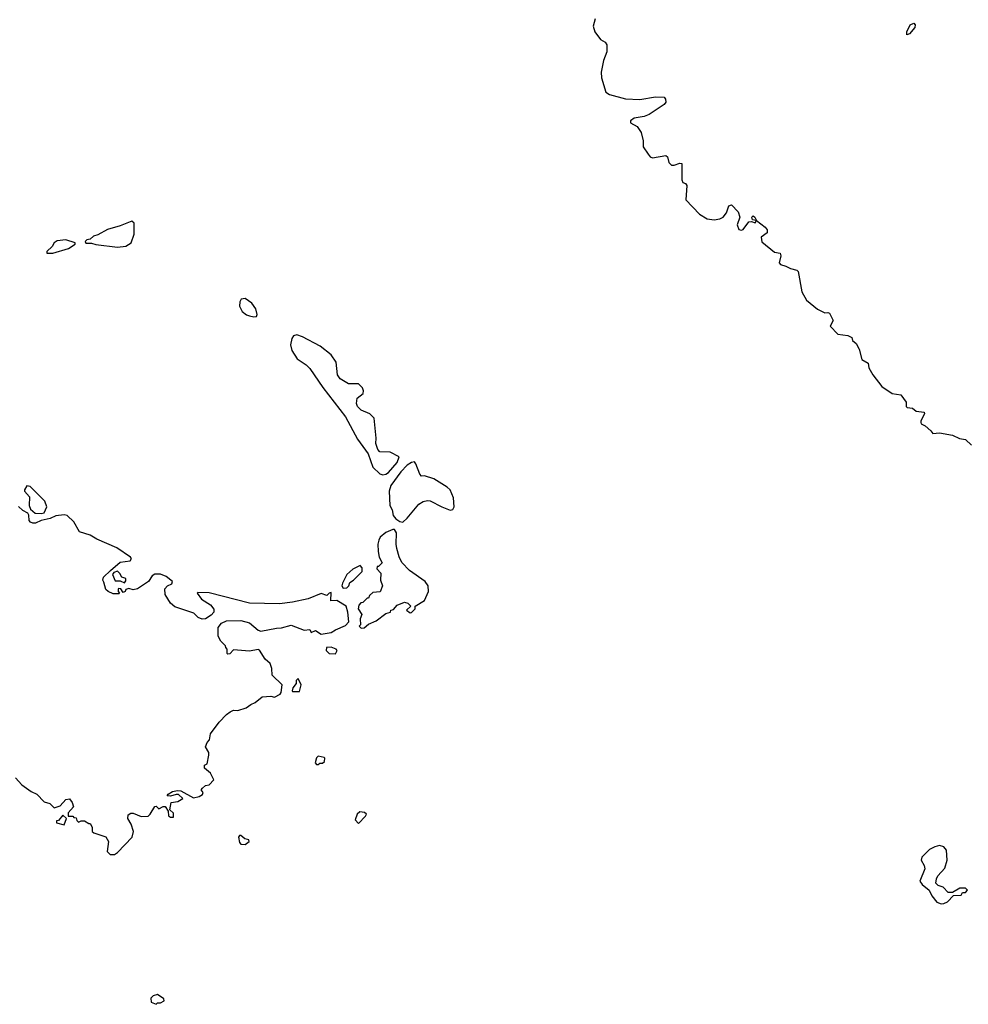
# Model space of a CAD drawing. Extents: x 2029662 to 2246637, y 225654 to 401419.
# Tile 315 of 349: x 2217174 to 2223785, y 267340 to 274200. Entities that reach past the tile are written whole.
import ezdxf

# ---------------------------------------------------------------- set-up
doc = ezdxf.new("R2010")
doc.units = 0

msp = doc.modelspace()

# ---------------------------------------------------------------- linework, layer by layer
at = {"layer": '0CON20XD'}
for points in [[(2221185.6, 274205.6), (2221170, 274155), (2221183.3, 274115), (2221221.7, 274061.7), (2221255, 274044), (2221265.5, 274025), (2221265.4, 273975), (2221243.8, 273916.2), (2221225.5, 273834.5), (2221229.5, 273795), (2221258, 273695), (2221285, 273680), (2221395, 273649.6), (2221496.3, 273643.7), (2221605, 273661.9), (2221665, 273660), (2221675.7, 273645.7), (2221676.4, 273625), (2221665, 273608.1), (2221560, 273540), (2221525, 273524.5), (2221456.1, 273513.9), (2221430, 273495), (2221430.7, 273480.7), (2221477, 273457), (2221504.5, 273414.5), (2221518.6, 273355), (2221518.1, 273315), (2221555, 273264.2), (2221568.6, 273245), (2221585, 273238.5), (2221677.5, 273255), (2221688, 273245), (2221698, 273205), (2221715.9, 273185.9), (2221736.1, 273186.1), (2221775, 273201.2), (2221788.8, 273198.8), (2221788.8, 273085), (2221796.1, 273066.1), (2221815, 273058), (2221822.5, 273045), (2221817.1, 272945), (2221912, 272845), (2221965, 272811.9), (2222015, 272806), (2222053.6, 272813.6), (2222076.2, 272825), (2222099.2, 272855), (2222115, 272903.3), (2222135, 272910), (2222180.7, 272860.7), (2222193.3, 272825), (2222175, 272770), (2222185, 272738), (2222205, 272732.9), (2222215, 272738.6), (2222255, 272791.2), (2222273.3, 272793.3), (2222300, 272785), (2222310, 272800), (2222280, 272805), (2222277.5, 272825), (2222285, 272832.5), (2222296.7, 272825), (2222310, 272800), (2222370, 272755), (2222383.3, 272735), (2222382.5, 272715), (2222342.5, 272685), (2222345, 272652.5), (2222435, 272580), (2222475, 272572.5), (2222479.2, 272555), (2222465.8, 272505), (2222476.2, 272495), (2222513.6, 272483.6), (2222545.5, 272465.5), (2222590, 272455), (2222600, 272445), (2222624.3, 272305), (2222656.2, 272245), (2222735, 272183.8), (2222785, 272157.5), (2222805, 272160), (2222817.5, 272155), (2222842.5, 272105), (2222823.3, 272065), (2222875, 272008.8), (2222945, 272000), (2222973.3, 271985), (2222978.8, 271965), (2223003.3, 271945), (2223024, 271904), (2223043.1, 271833.1), (2223087.3, 271807.3), (2223092, 271775), (2223118.8, 271725), (2223183.4, 271643.4), (2223255, 271596.2), (2223315, 271586.2), (2223351.9, 271535), (2223350.8, 271505), (2223357.8, 271497.8), (2223395, 271492.5), (2223422.5, 271472.5), (2223476.2, 271466.2), (2223478.8, 271455), (2223453.3, 271405), (2223453.6, 271393.6), (2223457.5, 271385), (2223485, 271370), (2223523.3, 271335), (2223537, 271317), (2223585, 271322), (2223675, 271306.2), (2223722.5, 271282.5), (2223765, 271276.2), (2223807.5, 271235)], [(2223355.6, 274095.6), (2223356.7, 274115), (2223380.4, 274165), (2223405.4, 274175.4), (2223414.5, 274165), (2223412.1, 274145), (2223375, 274102.2), (2223355.6, 274095.6)], [(2217856.1, 272616.1), (2217915, 272623.3), (2217950, 272645), (2217972.5, 272705), (2217973, 272783), (2217955, 272796.2), (2217875, 272763.8), (2217785, 272738), (2217719.6, 272700.5), (2217689.3, 272690.7), (2217665, 272670), (2217643, 272667), (2217630, 272655), (2217635, 272642.5), (2217675, 272642.5), (2217703.9, 272633.9), (2217856.1, 272616.1)], [(2217363, 272573), (2217405, 272574), (2217515, 272606.2), (2217560, 272635), (2217560, 272645), (2217495.8, 272665.8), (2217435, 272660), (2217413.3, 272645), (2217399.6, 272620.5), (2217362.5, 272585), (2217363, 272573)], [(2218805, 272130), (2218825, 272132.5), (2218828.8, 272145), (2218819.4, 272185), (2218792.9, 272225), (2218746.4, 272256.4), (2218717.5, 272252.5), (2218708, 272235), (2218706.2, 272205), (2218725, 272166.7), (2218754.4, 272144.4), (2218775, 272136.7), (2218805, 272130)], [(2219705, 271030), (2219725, 271034.2), (2219745, 271046), (2219805.4, 271114.5), (2219818, 271155), (2219757, 271187), (2219685, 271190), (2219670, 271205), (2219657, 271247), (2219658.8, 271285), (2219643.6, 271423.6), (2219615, 271453.3), (2219555, 271478.8), (2219528.8, 271505), (2219521.2, 271525), (2219526.4, 271563.6), (2219566.7, 271595), (2219571.2, 271615), (2219563.8, 271635), (2219535, 271663.3), (2219465, 271662.5), (2219406.7, 271696.7), (2219389.2, 271725), (2219378.6, 271815), (2219345.6, 271865), (2219268, 271925), (2219145, 271991.1), (2219105, 272004.2), (2219082.5, 271997.5), (2219071.2, 271978.8), (2219062, 271935), (2219070.8, 271895), (2219107.3, 271837.3), (2219170, 271795), (2219195, 271770), (2219287, 271637), (2219445, 271433.3), (2219527.3, 271277.3), (2219602.5, 271175), (2219635, 271082.5), (2219685, 271036.2), (2219705, 271030)], [(2219845, 270700), (2219875, 270726.7), (2219955.7, 270824.3), (2219985.9, 270844.1), (2220015, 270851.2), (2220035, 270848.8), (2220116.7, 270805), (2220175, 270783.8), (2220193, 270787), (2220202.5, 270805), (2220198.3, 270868.3), (2220173.3, 270925), (2220154, 270944), (2220060.7, 271000.7), (2219995, 271022.5), (2219975, 271020), (2219963, 271033), (2219935.9, 271105.9), (2219925, 271118.8), (2219905, 271115.6), (2219875, 271096.7), (2219829.2, 271050.8), (2219761.5, 270955), (2219750, 270915), (2219753.3, 270815), (2219768.8, 270785), (2219776.7, 270745), (2219795, 270722.5), (2219823.3, 270703.3), (2219845, 270700)], [(2217325, 270758.9), (2217345, 270764), (2217363.5, 270805), (2217349.4, 270845), (2217247.8, 270947.8), (2217225, 270952.5), (2217207.5, 270925), (2217207.5, 270915), (2217243.3, 270875), (2217241.1, 270815), (2217250.6, 270790.6), (2217282.9, 270762.9), (2217325, 270758.9)], [(2217145, 268917.5), (2217189.2, 268869.2), (2217255, 268823.3), (2217292.5, 268805), (2217345, 268750), (2217385, 268740), (2217415, 268710), (2217456.1, 268723.9), (2217495, 268766.2), (2217520.7, 268770.7), (2217540, 268745), (2217550, 268715), (2217512.5, 268675), (2217511.7, 268651.7), (2217545, 268650), (2217551.7, 268641.7), (2217568.3, 268638.3), (2217571.7, 268621.7), (2217585, 268610), (2217602.5, 268617.5), (2217625, 268617.5), (2217655, 268600), (2217665, 268600), (2217680, 268575), (2217680, 268545), (2217690, 268535), (2217775, 268507.5), (2217793.8, 268475), (2217783.9, 268403.9), (2217805, 268383.3), (2217835, 268383.3), (2217855, 268397.5), (2217958, 268505), (2217968, 268545), (2217950, 268595), (2217927.5, 268635), (2217930.7, 268659.3), (2217948.3, 268671.7), (2217965, 268672.5), (2218020.7, 268649.3), (2218068.8, 268651.2), (2218084.1, 268665.9), (2218115, 268717.5), (2218125, 268720), (2218145, 268702.5), (2218175, 268717.5), (2218187.5, 268717.5), (2218210, 268685), (2218212, 268652), (2218225, 268643.3), (2218245, 268643.3), (2218245, 268672.5), (2218220, 268695), (2218230, 268745), (2218276.4, 268753.6), (2218310, 268775), (2218281.7, 268801.7), (2218265, 268802.5), (2218225, 268790), (2218201.7, 268791.7), (2218210, 268805), (2218238.3, 268821.7), (2218275, 268830), (2218297, 268827), (2218385, 268777.5), (2218425, 268787.5), (2218449.3, 268800.7), (2218452.5, 268815), (2218440, 268835), (2218447.5, 268845), (2218470, 268865), (2218495, 268870), (2218527.5, 268905), (2218505, 268950), (2218462.5, 268985), (2218463, 269007), (2218480, 269015), (2218492.5, 269075), (2218492.5, 269095), (2218470, 269135), (2218480, 269165), (2218497, 269183), (2218503.3, 269225), (2218563.3, 269305), (2218615, 269360), (2218641.7, 269378.3), (2218665, 269388.8), (2218695, 269387.5), (2218753.6, 269406.4), (2218785, 269430), (2218815, 269442.5), (2218865, 269483.3), (2218925, 269486.2), (2218950.7, 269479.3), (2218988.3, 269501.7), (2218997.5, 269512.5), (2219003.3, 269565), (2218933.9, 269633.9), (2218930.7, 269680.7), (2218920, 269715), (2218883.8, 269745), (2218845, 269807.5), (2218835, 269812.5), (2218775, 269801.2), (2218665, 269810), (2218638.3, 269781.7), (2218625, 269780), (2218620, 269785), (2218620, 269815), (2218610, 269825), (2218608.3, 269838.3), (2218575, 269870), (2218557.5, 269905), (2218557.5, 269965), (2218580, 269995), (2218615, 270012.5), (2218715, 270013.3), (2218775, 269996.7), (2218837, 269947), (2218855, 269940), (2218965, 269961.2), (2218997.7, 269962.3), (2219065, 269981.2), (2219157, 269947), (2219195, 269952.5), (2219205, 269930), (2219235, 269943.3), (2219275, 269920), (2219345, 269931.2), (2219375, 269950), (2219445, 269978.8), (2219467.5, 270005), (2219461.7, 270071.7), (2219450, 270115), (2219385, 270153.3), (2219341.7, 270151.7), (2219345, 270210), (2219330, 270205), (2219315, 270187.5), (2219275, 270203.3), (2219185, 270166), (2219075, 270140.8), (2218985, 270130.8), (2218775, 270136), (2218495, 270206.2), (2218415, 270210), (2218410, 270205), (2218442.3, 270162.3), (2218503, 270123), (2218527, 270093), (2218527, 270073), (2218509.3, 270050.7), (2218470, 270025), (2218445, 270023.3), (2218417.5, 270035), (2218387.5, 270065), (2218255, 270110), (2218225, 270133.8), (2218188, 270195), (2218186.2, 270233.8), (2218203.9, 270256.1), (2218235, 270270), (2218240, 270285), (2218195, 270320), (2218155, 270336.7), (2218115, 270337.5), (2218097.5, 270325), (2218072.5, 270285), (2217995, 270233.8), (2217965, 270226.7), (2217935, 270237.5), (2217915, 270230), (2217910, 270215), (2217895, 270210), (2217880, 270235), (2217865, 270237.5), (2217860, 270235), (2217860, 270215), (2217870, 270205), (2217865, 270200), (2217825, 270200), (2217790, 270215), (2217775, 270230), (2217761.7, 270281.7), (2217752.5, 270295), (2217757.5, 270315), (2217806.4, 270363.6), (2217875, 270420), (2217945, 270430), (2217952.5, 270445), (2217947.5, 270455), (2217850.3, 270520.3), (2217710.9, 270580.9), (2217665, 270608), (2217591.7, 270631.7), (2217552.3, 270702.3), (2217505, 270746.2), (2217485, 270751.2), (2217427, 270743), (2217386.4, 270723.6), (2217325, 270710), (2217285, 270693.3), (2217265, 270693.3), (2217249.3, 270699.3), (2217240.4, 270710.5), (2217238.3, 270748.3), (2217232, 270762), (2217195, 270781.2), (2217165, 270808.8)], [(2219555, 269960), (2219575, 269962.5), (2219605, 269987.5), (2219658, 270012), (2219725, 270062.5), (2219758.3, 270071.7), (2219760, 270085), (2219778.3, 270091.7), (2219805, 270120), (2219855, 270142.5), (2219880, 270135), (2219900, 270115), (2219870, 270085), (2219895, 270067.5), (2219905, 270070), (2219930, 270095), (2219930, 270115), (2219995, 270152.5), (2220022.5, 270215), (2220020, 270255), (2219998.8, 270285), (2219891.8, 270361.8), (2219837.3, 270417.3), (2219817.7, 270457.7), (2219802.5, 270515), (2219797.5, 270545), (2219800, 270625), (2219787, 270647), (2219775, 270647.5), (2219725, 270626.7), (2219686.7, 270595), (2219676.1, 270573.9), (2219670, 270545), (2219671.2, 270495), (2219680, 270455), (2219700, 270415), (2219675, 270390), (2219665, 270390), (2219662.5, 270375), (2219690, 270345), (2219687.5, 270295), (2219702.5, 270255), (2219686.4, 270213.6), (2219635, 270210), (2219611.7, 270188.3), (2219605, 270170), (2219595, 270170), (2219565, 270140), (2219551.7, 270138.3), (2219538.3, 270121.7), (2219532.5, 270095), (2219557.5, 270055), (2219547.5, 270025), (2219550, 269985), (2219540, 269975), (2219555, 269960)], [(2217905, 270277.5), (2217915, 270290), (2217915, 270307.5), (2217886.7, 270316.7), (2217872.3, 270342.3), (2217855, 270356.7), (2217830.7, 270349.3), (2217820, 270335), (2217840.7, 270290.7), (2217875, 270290), (2217905, 270277.5)], [(2219428.3, 270238.3), (2219455, 270242.5), (2219467.5, 270255), (2219475, 270280), (2219500, 270295), (2219560, 270355), (2219561.7, 270381.7), (2219547, 270397), (2219495, 270372.5), (2219454.4, 270335.6), (2219424, 270275), (2219420, 270255), (2219428.3, 270238.3)], [(2219375, 269782.5), (2219387.5, 269805), (2219380, 269815), (2219345, 269827.5), (2219312.5, 269825), (2219310, 269805), (2219330, 269785), (2219375, 269782.5)], [(2219125, 269520), (2219136.7, 269565), (2219115, 269610), (2219100, 269595), (2219100, 269575), (2219077.5, 269545), (2219072.5, 269525), (2219075, 269520), (2219125, 269520)], [(2219255, 269010), (2219265, 269020), (2219285, 269020), (2219298.3, 269031.7), (2219300, 269055), (2219295, 269060), (2219255, 269070), (2219241.7, 269058.3), (2219233, 269023), (2219241.7, 269011.7), (2219255, 269010)], [(2217485, 268590), (2217500, 268635), (2217475, 268657.5), (2217445, 268620), (2217431.7, 268618.3), (2217430, 268605), (2217485, 268590)], [(2219535, 268600), (2219585, 268650), (2219590, 268665), (2219577, 268677), (2219545, 268681.2), (2219526.7, 268665), (2219512.5, 268625), (2219535, 268600)], [(2218745, 268454), (2218772.5, 268475), (2218770, 268485), (2218742.9, 268492.9), (2218715, 268516.7), (2218705, 268516.7), (2218700, 268505), (2218705, 268467.5), (2218715, 268456.7), (2218745, 268454)], [(2223595, 268040), (2223615, 268042.5), (2223640, 268055), (2223681.7, 268098.3), (2223735, 268100), (2223745, 268120), (2223765, 268120), (2223780, 268135), (2223765, 268150), (2223725, 268150), (2223675, 268120), (2223645, 268120), (2223610, 268155), (2223575, 268167.5), (2223557.5, 268185), (2223562.5, 268215), (2223573.3, 268235), (2223620.7, 268289.3), (2223636.7, 268345), (2223633.3, 268415), (2223615, 268436.7), (2223585, 268446), (2223552.4, 268437.6), (2223515, 268418), (2223460, 268365), (2223456.7, 268345), (2223477.3, 268307.3), (2223481.2, 268285), (2223447, 268197), (2223462.5, 268175), (2223512.5, 268135), (2223530, 268095), (2223565, 268052.5), (2223595, 268040)], [(2218125, 267340), (2218135, 267350), (2218155, 267350), (2218180, 267365), (2218178.3, 267378.3), (2218135, 267407.5), (2218105, 267400), (2218088.3, 267381.7), (2218090, 267355), (2218125, 267340)]]:
    msp.add_lwpolyline(points, dxfattribs=at)

doc.saveas('drawing.dxf')
